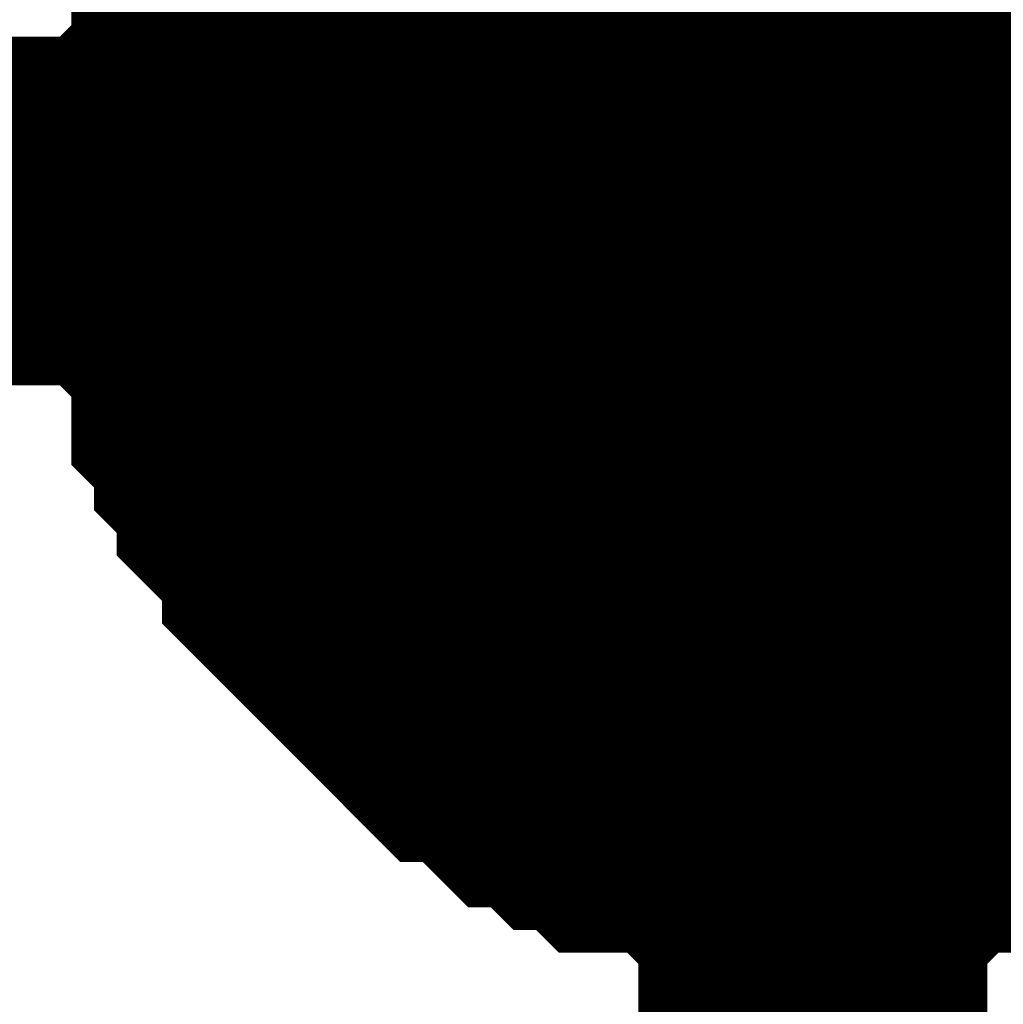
# Model space of a CAD drawing. Header units: inches. Extents: x 0 to 292, y 0 to 193.
# Tile 260 of 270: x 247.6 to 248.445, y 155.774 to 156.619. Entities that reach past the tile are written whole.
import ezdxf

# ---------------------------------------------------------------- set-up
doc = ezdxf.new("R2010")
doc.units = ezdxf.units.IN
doc.layers.add('Sheet', color=255, linetype='Continuous')

msp = doc.modelspace()

# ---------------------------------------------------------------- linework, layer by layer
at = {"layer": 'Sheet'}
for points in [[(248.2811, 158.98902, 0.29972, 0.29972, 0), (248.2811, 156.45518, 0.29972, 0.29972, 0)], [(247.77453, 156.45518, 0.29972, 0.29972, 0), (247.77453, 156.47467, 0.29972, 0.29972, 0), (247.77453, 156.51365, 0.29972, 0.29972, 0), (247.77453, 156.53314, 0.29972, 0.29972, 0), (247.79401, 156.55263, 0.29972, 0.29972, 0), (247.79401, 156.57212, 0.29972, 0.29972, 0), (247.79401, 156.61111, 0.29972, 0.29972, 0), (247.81349, 156.6306, 0.29972, 0.29972, 0), (247.81349, 156.65009, 0.29972, 0.29972, 0), (247.83298, 156.66958, 0.29972, 0.29972, 0), (247.83298, 156.68907, 0.29972, 0.29972, 0), (247.85246, 156.70856, 0.29972, 0.29972, 0), (247.87195, 156.72805, 0.29972, 0.29972, 0), (247.87195, 156.74754, 0.29972, 0.29972, 0), (247.89143, 156.76704, 0.29972, 0.29972, 0), (247.91091, 156.78653, 0.29972, 0.29972, 0)], [(247.77453, 156.45518, 0.29972, 0.29972, 0), (247.77453, 156.47467, 0.29972, 0.29972, 0), (247.77453, 156.51365, 0.29972, 0.29972, 0), (247.77453, 156.53314, 0.29972, 0.29972, 0), (247.79401, 156.55263, 0.29972, 0.29972, 0), (247.79401, 156.57212, 0.29972, 0.29972, 0), (247.79401, 156.61111, 0.29972, 0.29972, 0), (247.81349, 156.6306, 0.29972, 0.29972, 0), (247.81349, 156.65009, 0.29972, 0.29972, 0), (247.83298, 156.66958, 0.29972, 0.29972, 0), (247.83298, 156.68907, 0.29972, 0.29972, 0), (247.85246, 156.70856, 0.29972, 0.29972, 0), (247.87195, 156.72805, 0.29972, 0.29972, 0), (247.87195, 156.74754, 0.29972, 0.29972, 0), (247.89143, 156.76704, 0.29972, 0.29972, 0), (247.91091, 156.78653, 0.29972, 0.29972, 0)], [(247.77453, 156.45518, 0.29972, 0.29972, 0), (247.77453, 156.47467, 0.29972, 0.29972, 0), (247.77453, 156.51365, 0.29972, 0.29972, 0), (247.77453, 156.53314, 0.29972, 0.29972, 0), (247.79401, 156.55263, 0.29972, 0.29972, 0), (247.79401, 156.57212, 0.29972, 0.29972, 0), (247.79401, 156.61111, 0.29972, 0.29972, 0), (247.81349, 156.6306, 0.29972, 0.29972, 0), (247.81349, 156.65009, 0.29972, 0.29972, 0), (247.83298, 156.66958, 0.29972, 0.29972, 0), (247.83298, 156.68907, 0.29972, 0.29972, 0), (247.85246, 156.70856, 0.29972, 0.29972, 0), (247.87195, 156.72805, 0.29972, 0.29972, 0), (247.87195, 156.74754, 0.29972, 0.29972, 0), (247.89143, 156.76704, 0.29972, 0.29972, 0), (247.91091, 156.78653, 0.29972, 0.29972, 0)], [(247.77453, 156.45518, 0.29972, 0.29972, 0), (247.77453, 156.47467, 0.29972, 0.29972, 0), (247.77453, 156.51365, 0.29972, 0.29972, 0), (247.77453, 156.53314, 0.29972, 0.29972, 0), (247.79401, 156.55263, 0.29972, 0.29972, 0), (247.79401, 156.57212, 0.29972, 0.29972, 0), (247.79401, 156.61111, 0.29972, 0.29972, 0), (247.81349, 156.6306, 0.29972, 0.29972, 0), (247.81349, 156.65009, 0.29972, 0.29972, 0), (247.83298, 156.66958, 0.29972, 0.29972, 0), (247.83298, 156.68907, 0.29972, 0.29972, 0), (247.85246, 156.70856, 0.29972, 0.29972, 0), (247.87195, 156.72805, 0.29972, 0.29972, 0), (247.87195, 156.74754, 0.29972, 0.29972, 0), (247.89143, 156.76704, 0.29972, 0.29972, 0), (247.91091, 156.78653, 0.29972, 0.29972, 0)], [(247.77453, 156.45518, 0.29972, 0.29972, 0), (247.77453, 156.47467, 0.29972, 0.29972, 0), (247.77453, 156.51365, 0.29972, 0.29972, 0), (247.77453, 156.53314, 0.29972, 0.29972, 0), (247.79401, 156.55263, 0.29972, 0.29972, 0), (247.79401, 156.57212, 0.29972, 0.29972, 0), (247.79401, 156.61111, 0.29972, 0.29972, 0), (247.81349, 156.6306, 0.29972, 0.29972, 0), (247.81349, 156.65009, 0.29972, 0.29972, 0), (247.83298, 156.66958, 0.29972, 0.29972, 0), (247.83298, 156.68907, 0.29972, 0.29972, 0), (247.85246, 156.70856, 0.29972, 0.29972, 0), (247.87195, 156.72805, 0.29972, 0.29972, 0), (247.87195, 156.74754, 0.29972, 0.29972, 0), (247.89143, 156.76704, 0.29972, 0.29972, 0), (247.91091, 156.78653, 0.29972, 0.29972, 0)], [(247.77453, 156.45518, 0.29972, 0.29972, 0), (247.77453, 156.47467, 0.29972, 0.29972, 0), (247.77453, 156.51365, 0.29972, 0.29972, 0), (247.77453, 156.53314, 0.29972, 0.29972, 0), (247.79401, 156.55263, 0.29972, 0.29972, 0), (247.79401, 156.57212, 0.29972, 0.29972, 0), (247.79401, 156.61111, 0.29972, 0.29972, 0), (247.81349, 156.6306, 0.29972, 0.29972, 0), (247.81349, 156.65009, 0.29972, 0.29972, 0), (247.83298, 156.66958, 0.29972, 0.29972, 0), (247.83298, 156.68907, 0.29972, 0.29972, 0), (247.85246, 156.70856, 0.29972, 0.29972, 0), (247.87195, 156.72805, 0.29972, 0.29972, 0), (247.87195, 156.74754, 0.29972, 0.29972, 0), (247.89143, 156.76704, 0.29972, 0.29972, 0), (247.91091, 156.78653, 0.29972, 0.29972, 0)], [(247.77453, 156.45518, 0.29972, 0.29972, 0), (247.77453, 156.47467, 0.29972, 0.29972, 0), (247.77453, 156.51365, 0.29972, 0.29972, 0), (247.77453, 156.53314, 0.29972, 0.29972, 0), (247.79401, 156.55263, 0.29972, 0.29972, 0), (247.79401, 156.57212, 0.29972, 0.29972, 0), (247.79401, 156.61111, 0.29972, 0.29972, 0), (247.81349, 156.6306, 0.29972, 0.29972, 0), (247.81349, 156.65009, 0.29972, 0.29972, 0), (247.83298, 156.66958, 0.29972, 0.29972, 0), (247.83298, 156.68907, 0.29972, 0.29972, 0), (247.85246, 156.70856, 0.29972, 0.29972, 0), (247.87195, 156.72805, 0.29972, 0.29972, 0), (247.87195, 156.74754, 0.29972, 0.29972, 0), (247.89143, 156.76704, 0.29972, 0.29972, 0), (247.91091, 156.78653, 0.29972, 0.29972, 0)], [(247.77453, 156.45518, 0.09906, 0.09906, 0), (247.77453, 156.47467, 0.09906, 0.09906, 0), (247.77453, 156.51365, 0.09906, 0.09906, 0), (247.77453, 156.53314, 0.09906, 0.09906, 0), (247.79401, 156.55263, 0.09906, 0.09906, 0), (247.79401, 156.57212, 0.09906, 0.09906, 0), (247.79401, 156.61111, 0.09906, 0.09906, 0), (247.81349, 156.6306, 0.09906, 0.09906, 0), (247.81349, 156.65009, 0.09906, 0.09906, 0), (247.83298, 156.66958, 0.09906, 0.09906, 0)], [(247.77453, 156.45518, 0.09906, 0.09906, 0), (247.77453, 156.47467, 0.09906, 0.09906, 0), (247.77453, 156.51365, 0.09906, 0.09906, 0), (247.77453, 156.53314, 0.09906, 0.09906, 0), (247.79401, 156.55263, 0.09906, 0.09906, 0), (247.79401, 156.57212, 0.09906, 0.09906, 0), (247.79401, 156.61111, 0.09906, 0.09906, 0), (247.81349, 156.6306, 0.09906, 0.09906, 0), (247.81349, 156.65009, 0.09906, 0.09906, 0), (247.83298, 156.66958, 0.09906, 0.09906, 0)], [(247.77453, 156.45518, 0.09906, 0.09906, 0), (247.77453, 156.47467, 0.09906, 0.09906, 0), (247.77453, 156.51365, 0.09906, 0.09906, 0), (247.77453, 156.53314, 0.09906, 0.09906, 0), (247.79401, 156.55263, 0.09906, 0.09906, 0), (247.79401, 156.57212, 0.09906, 0.09906, 0), (247.79401, 156.61111, 0.09906, 0.09906, 0), (247.81349, 156.6306, 0.09906, 0.09906, 0), (247.81349, 156.65009, 0.09906, 0.09906, 0), (247.83298, 156.66958, 0.09906, 0.09906, 0)], [(247.77453, 156.45518, 0.09906, 0.09906, 0), (247.77453, 156.47467, 0.09906, 0.09906, 0), (247.77453, 156.51365, 0.09906, 0.09906, 0), (247.77453, 156.53314, 0.09906, 0.09906, 0), (247.79401, 156.55263, 0.09906, 0.09906, 0), (247.79401, 156.57212, 0.09906, 0.09906, 0), (247.79401, 156.61111, 0.09906, 0.09906, 0), (247.81349, 156.6306, 0.09906, 0.09906, 0), (247.81349, 156.65009, 0.09906, 0.09906, 0), (247.83298, 156.66958, 0.09906, 0.09906, 0)], [(247.77453, 156.45518, 0.09906, 0.09906, 0), (247.77453, 156.47467, 0.09906, 0.09906, 0), (247.77453, 156.51365, 0.09906, 0.09906, 0), (247.77453, 156.53314, 0.09906, 0.09906, 0), (247.79401, 156.55263, 0.09906, 0.09906, 0), (247.79401, 156.57212, 0.09906, 0.09906, 0), (247.79401, 156.61111, 0.09906, 0.09906, 0), (247.81349, 156.6306, 0.09906, 0.09906, 0), (247.81349, 156.65009, 0.09906, 0.09906, 0), (247.83298, 156.66958, 0.09906, 0.09906, 0)], [(247.77453, 156.45518, 0.09906, 0.09906, 0), (247.77453, 156.47467, 0.09906, 0.09906, 0), (247.77453, 156.51365, 0.09906, 0.09906, 0), (247.77453, 156.53314, 0.09906, 0.09906, 0), (247.79401, 156.55263, 0.09906, 0.09906, 0), (247.79401, 156.57212, 0.09906, 0.09906, 0), (247.79401, 156.61111, 0.09906, 0.09906, 0), (247.81349, 156.6306, 0.09906, 0.09906, 0), (247.81349, 156.65009, 0.09906, 0.09906, 0), (247.83298, 156.66958, 0.09906, 0.09906, 0)], [(247.77453, 156.45518, 0.09906, 0.09906, 0), (247.77453, 156.47467, 0.09906, 0.09906, 0), (247.77453, 156.51365, 0.09906, 0.09906, 0), (247.77453, 156.53314, 0.09906, 0.09906, 0), (247.79401, 156.55263, 0.09906, 0.09906, 0), (247.79401, 156.57212, 0.09906, 0.09906, 0), (247.79401, 156.61111, 0.09906, 0.09906, 0), (247.81349, 156.6306, 0.09906, 0.09906, 0), (247.81349, 156.65009, 0.09906, 0.09906, 0), (247.83298, 156.66958, 0.09906, 0.09906, 0)], [(238.2275, 156.45518, 0.29972, 0.29972, 0), (248.2811, 156.45518, 0.29972, 0.29972, 0), (248.2811, 146.14438, 0.29972, 0.29972, 0)], [(248.2811, 155.94841, 0.29972, 0.29972, 0), (248.26162, 155.94841, 0.29972, 0.29972, 0), (248.22265, 155.94841, 0.29972, 0.29972, 0), (248.20317, 155.94841, 0.29972, 0.29972, 0), (248.18368, 155.9679, 0.29972, 0.29972, 0), (248.1642, 155.9679, 0.29972, 0.29972, 0), (248.12523, 155.9679, 0.29972, 0.29972, 0), (248.10575, 155.98739, 0.29972, 0.29972, 0), (248.08627, 155.98739, 0.29972, 0.29972, 0), (248.06678, 156.00688, 0.29972, 0.29972, 0), (248.0473, 156.00688, 0.29972, 0.29972, 0), (248.02781, 156.02637, 0.29972, 0.29972, 0), (248.00833, 156.04586, 0.29972, 0.29972, 0), (247.98885, 156.04586, 0.29972, 0.29972, 0), (247.96936, 156.06536, 0.29972, 0.29972, 0), (247.94988, 156.08485, 0.29972, 0.29972, 0), (247.9304, 156.10434, 0.29972, 0.29972, 0), (247.91091, 156.12383, 0.29972, 0.29972, 0), (247.89143, 156.14332, 0.29972, 0.29972, 0), (247.87195, 156.16281, 0.29972, 0.29972, 0), (247.87195, 156.1823, 0.29972, 0.29972, 0), (247.85246, 156.20179, 0.29972, 0.29972, 0), (247.83298, 156.22128, 0.29972, 0.29972, 0), (247.83298, 156.24078, 0.29972, 0.29972, 0), (247.81349, 156.26027, 0.29972, 0.29972, 0), (247.81349, 156.27976, 0.29972, 0.29972, 0), (247.79401, 156.29925, 0.29972, 0.29972, 0), (247.79401, 156.33823, 0.29972, 0.29972, 0), (247.79401, 156.35772, 0.29972, 0.29972, 0), (247.77453, 156.37721, 0.29972, 0.29972, 0), (247.77453, 156.3967, 0.29972, 0.29972, 0), (247.77453, 156.43569, 0.29972, 0.29972, 0), (247.77453, 156.45518, 0.29972, 0.29972, 0)], [(247.77453, 156.45518, 0.29972, 0.29972, 0), (247.77453, 156.45518, 0.29972, 0.29972, 0)], [(248.2811, 155.94841, 0.29972, 0.29972, 0), (248.26162, 155.94841, 0.29972, 0.29972, 0), (248.22265, 155.94841, 0.29972, 0.29972, 0), (248.20317, 155.94841, 0.29972, 0.29972, 0), (248.18368, 155.9679, 0.29972, 0.29972, 0), (248.1642, 155.9679, 0.29972, 0.29972, 0), (248.12523, 155.9679, 0.29972, 0.29972, 0), (248.10575, 155.98739, 0.29972, 0.29972, 0), (248.08627, 155.98739, 0.29972, 0.29972, 0), (248.06678, 156.00688, 0.29972, 0.29972, 0), (248.0473, 156.00688, 0.29972, 0.29972, 0), (248.02781, 156.02637, 0.29972, 0.29972, 0), (248.00833, 156.04586, 0.29972, 0.29972, 0), (247.98885, 156.04586, 0.29972, 0.29972, 0), (247.96936, 156.06536, 0.29972, 0.29972, 0), (247.94988, 156.08485, 0.29972, 0.29972, 0), (247.9304, 156.10434, 0.29972, 0.29972, 0), (247.91091, 156.12383, 0.29972, 0.29972, 0), (247.89143, 156.14332, 0.29972, 0.29972, 0), (247.87195, 156.16281, 0.29972, 0.29972, 0), (247.87195, 156.1823, 0.29972, 0.29972, 0), (247.85246, 156.20179, 0.29972, 0.29972, 0), (247.83298, 156.22128, 0.29972, 0.29972, 0), (247.83298, 156.24078, 0.29972, 0.29972, 0), (247.81349, 156.26027, 0.29972, 0.29972, 0), (247.81349, 156.27976, 0.29972, 0.29972, 0), (247.79401, 156.29925, 0.29972, 0.29972, 0), (247.79401, 156.33823, 0.29972, 0.29972, 0), (247.79401, 156.35772, 0.29972, 0.29972, 0), (247.77453, 156.37721, 0.29972, 0.29972, 0), (247.77453, 156.3967, 0.29972, 0.29972, 0), (247.77453, 156.43569, 0.29972, 0.29972, 0), (247.77453, 156.45518, 0.29972, 0.29972, 0)], [(247.77453, 156.45518, 0.29972, 0.29972, 0), (247.77453, 156.45518, 0.29972, 0.29972, 0)], [(248.2811, 155.94841, 0.29972, 0.29972, 0), (248.26162, 155.94841, 0.29972, 0.29972, 0), (248.22265, 155.94841, 0.29972, 0.29972, 0), (248.20317, 155.94841, 0.29972, 0.29972, 0), (248.18368, 155.9679, 0.29972, 0.29972, 0), (248.1642, 155.9679, 0.29972, 0.29972, 0), (248.12523, 155.9679, 0.29972, 0.29972, 0), (248.10575, 155.98739, 0.29972, 0.29972, 0), (248.08627, 155.98739, 0.29972, 0.29972, 0), (248.06678, 156.00688, 0.29972, 0.29972, 0), (248.0473, 156.00688, 0.29972, 0.29972, 0), (248.02781, 156.02637, 0.29972, 0.29972, 0), (248.00833, 156.04586, 0.29972, 0.29972, 0), (247.98885, 156.04586, 0.29972, 0.29972, 0), (247.96936, 156.06536, 0.29972, 0.29972, 0), (247.94988, 156.08485, 0.29972, 0.29972, 0), (247.9304, 156.10434, 0.29972, 0.29972, 0), (247.91091, 156.12383, 0.29972, 0.29972, 0), (247.89143, 156.14332, 0.29972, 0.29972, 0), (247.87195, 156.16281, 0.29972, 0.29972, 0), (247.87195, 156.1823, 0.29972, 0.29972, 0), (247.85246, 156.20179, 0.29972, 0.29972, 0), (247.83298, 156.22128, 0.29972, 0.29972, 0), (247.83298, 156.24078, 0.29972, 0.29972, 0), (247.81349, 156.26027, 0.29972, 0.29972, 0), (247.81349, 156.27976, 0.29972, 0.29972, 0), (247.79401, 156.29925, 0.29972, 0.29972, 0), (247.79401, 156.33823, 0.29972, 0.29972, 0), (247.79401, 156.35772, 0.29972, 0.29972, 0), (247.77453, 156.37721, 0.29972, 0.29972, 0), (247.77453, 156.3967, 0.29972, 0.29972, 0), (247.77453, 156.43569, 0.29972, 0.29972, 0), (247.77453, 156.45518, 0.29972, 0.29972, 0)], [(247.77453, 156.45518, 0.29972, 0.29972, 0), (247.77453, 156.45518, 0.29972, 0.29972, 0)], [(248.2811, 155.94841, 0.29972, 0.29972, 0), (248.26162, 155.94841, 0.29972, 0.29972, 0), (248.22265, 155.94841, 0.29972, 0.29972, 0), (248.20317, 155.94841, 0.29972, 0.29972, 0), (248.18368, 155.9679, 0.29972, 0.29972, 0), (248.1642, 155.9679, 0.29972, 0.29972, 0), (248.12523, 155.9679, 0.29972, 0.29972, 0), (248.10575, 155.98739, 0.29972, 0.29972, 0), (248.08627, 155.98739, 0.29972, 0.29972, 0), (248.06678, 156.00688, 0.29972, 0.29972, 0), (248.0473, 156.00688, 0.29972, 0.29972, 0), (248.02781, 156.02637, 0.29972, 0.29972, 0), (248.00833, 156.04586, 0.29972, 0.29972, 0), (247.98885, 156.04586, 0.29972, 0.29972, 0), (247.96936, 156.06536, 0.29972, 0.29972, 0), (247.94988, 156.08485, 0.29972, 0.29972, 0), (247.9304, 156.10434, 0.29972, 0.29972, 0), (247.91091, 156.12383, 0.29972, 0.29972, 0), (247.89143, 156.14332, 0.29972, 0.29972, 0), (247.87195, 156.16281, 0.29972, 0.29972, 0), (247.87195, 156.1823, 0.29972, 0.29972, 0), (247.85246, 156.20179, 0.29972, 0.29972, 0), (247.83298, 156.22128, 0.29972, 0.29972, 0), (247.83298, 156.24078, 0.29972, 0.29972, 0), (247.81349, 156.26027, 0.29972, 0.29972, 0), (247.81349, 156.27976, 0.29972, 0.29972, 0), (247.79401, 156.29925, 0.29972, 0.29972, 0), (247.79401, 156.33823, 0.29972, 0.29972, 0), (247.79401, 156.35772, 0.29972, 0.29972, 0), (247.77453, 156.37721, 0.29972, 0.29972, 0), (247.77453, 156.3967, 0.29972, 0.29972, 0), (247.77453, 156.43569, 0.29972, 0.29972, 0), (247.77453, 156.45518, 0.29972, 0.29972, 0)], [(247.77453, 156.45518, 0.29972, 0.29972, 0), (247.77453, 156.45518, 0.29972, 0.29972, 0)], [(248.2811, 155.94841, 0.29972, 0.29972, 0), (248.26162, 155.94841, 0.29972, 0.29972, 0), (248.22265, 155.94841, 0.29972, 0.29972, 0), (248.20317, 155.94841, 0.29972, 0.29972, 0), (248.18368, 155.9679, 0.29972, 0.29972, 0), (248.1642, 155.9679, 0.29972, 0.29972, 0), (248.12523, 155.9679, 0.29972, 0.29972, 0), (248.10575, 155.98739, 0.29972, 0.29972, 0), (248.08627, 155.98739, 0.29972, 0.29972, 0), (248.06678, 156.00688, 0.29972, 0.29972, 0), (248.0473, 156.00688, 0.29972, 0.29972, 0), (248.02781, 156.02637, 0.29972, 0.29972, 0), (248.00833, 156.04586, 0.29972, 0.29972, 0), (247.98885, 156.04586, 0.29972, 0.29972, 0), (247.96936, 156.06536, 0.29972, 0.29972, 0), (247.94988, 156.08485, 0.29972, 0.29972, 0), (247.9304, 156.10434, 0.29972, 0.29972, 0), (247.91091, 156.12383, 0.29972, 0.29972, 0), (247.89143, 156.14332, 0.29972, 0.29972, 0), (247.87195, 156.16281, 0.29972, 0.29972, 0), (247.87195, 156.1823, 0.29972, 0.29972, 0), (247.85246, 156.20179, 0.29972, 0.29972, 0), (247.83298, 156.22128, 0.29972, 0.29972, 0), (247.83298, 156.24078, 0.29972, 0.29972, 0), (247.81349, 156.26027, 0.29972, 0.29972, 0), (247.81349, 156.27976, 0.29972, 0.29972, 0), (247.79401, 156.29925, 0.29972, 0.29972, 0), (247.79401, 156.33823, 0.29972, 0.29972, 0), (247.79401, 156.35772, 0.29972, 0.29972, 0), (247.77453, 156.37721, 0.29972, 0.29972, 0), (247.77453, 156.3967, 0.29972, 0.29972, 0), (247.77453, 156.43569, 0.29972, 0.29972, 0), (247.77453, 156.45518, 0.29972, 0.29972, 0)], [(247.77453, 156.45518, 0.29972, 0.29972, 0), (247.77453, 156.45518, 0.29972, 0.29972, 0)], [(248.2811, 155.94841, 0.29972, 0.29972, 0), (248.26162, 155.94841, 0.29972, 0.29972, 0), (248.22265, 155.94841, 0.29972, 0.29972, 0), (248.20317, 155.94841, 0.29972, 0.29972, 0), (248.18368, 155.9679, 0.29972, 0.29972, 0), (248.1642, 155.9679, 0.29972, 0.29972, 0), (248.12523, 155.9679, 0.29972, 0.29972, 0), (248.10575, 155.98739, 0.29972, 0.29972, 0), (248.08627, 155.98739, 0.29972, 0.29972, 0), (248.06678, 156.00688, 0.29972, 0.29972, 0), (248.0473, 156.00688, 0.29972, 0.29972, 0), (248.02781, 156.02637, 0.29972, 0.29972, 0), (248.00833, 156.04586, 0.29972, 0.29972, 0), (247.98885, 156.04586, 0.29972, 0.29972, 0), (247.96936, 156.06536, 0.29972, 0.29972, 0), (247.94988, 156.08485, 0.29972, 0.29972, 0), (247.9304, 156.10434, 0.29972, 0.29972, 0), (247.91091, 156.12383, 0.29972, 0.29972, 0), (247.89143, 156.14332, 0.29972, 0.29972, 0), (247.87195, 156.16281, 0.29972, 0.29972, 0), (247.87195, 156.1823, 0.29972, 0.29972, 0), (247.85246, 156.20179, 0.29972, 0.29972, 0), (247.83298, 156.22128, 0.29972, 0.29972, 0), (247.83298, 156.24078, 0.29972, 0.29972, 0), (247.81349, 156.26027, 0.29972, 0.29972, 0), (247.81349, 156.27976, 0.29972, 0.29972, 0), (247.79401, 156.29925, 0.29972, 0.29972, 0), (247.79401, 156.33823, 0.29972, 0.29972, 0), (247.79401, 156.35772, 0.29972, 0.29972, 0), (247.77453, 156.37721, 0.29972, 0.29972, 0), (247.77453, 156.3967, 0.29972, 0.29972, 0), (247.77453, 156.43569, 0.29972, 0.29972, 0), (247.77453, 156.45518, 0.29972, 0.29972, 0)], [(247.77453, 156.45518, 0.29972, 0.29972, 0), (247.77453, 156.45518, 0.29972, 0.29972, 0)], [(248.2811, 155.94841, 0.29972, 0.29972, 0), (248.26162, 155.94841, 0.29972, 0.29972, 0), (248.22265, 155.94841, 0.29972, 0.29972, 0), (248.20317, 155.94841, 0.29972, 0.29972, 0), (248.18368, 155.9679, 0.29972, 0.29972, 0), (248.1642, 155.9679, 0.29972, 0.29972, 0), (248.12523, 155.9679, 0.29972, 0.29972, 0), (248.10575, 155.98739, 0.29972, 0.29972, 0), (248.08627, 155.98739, 0.29972, 0.29972, 0), (248.06678, 156.00688, 0.29972, 0.29972, 0), (248.0473, 156.00688, 0.29972, 0.29972, 0), (248.02781, 156.02637, 0.29972, 0.29972, 0), (248.00833, 156.04586, 0.29972, 0.29972, 0), (247.98885, 156.04586, 0.29972, 0.29972, 0), (247.96936, 156.06536, 0.29972, 0.29972, 0), (247.94988, 156.08485, 0.29972, 0.29972, 0), (247.9304, 156.10434, 0.29972, 0.29972, 0), (247.91091, 156.12383, 0.29972, 0.29972, 0), (247.89143, 156.14332, 0.29972, 0.29972, 0), (247.87195, 156.16281, 0.29972, 0.29972, 0), (247.87195, 156.1823, 0.29972, 0.29972, 0), (247.85246, 156.20179, 0.29972, 0.29972, 0), (247.83298, 156.22128, 0.29972, 0.29972, 0), (247.83298, 156.24078, 0.29972, 0.29972, 0), (247.81349, 156.26027, 0.29972, 0.29972, 0), (247.81349, 156.27976, 0.29972, 0.29972, 0), (247.79401, 156.29925, 0.29972, 0.29972, 0), (247.79401, 156.33823, 0.29972, 0.29972, 0), (247.79401, 156.35772, 0.29972, 0.29972, 0), (247.77453, 156.37721, 0.29972, 0.29972, 0), (247.77453, 156.3967, 0.29972, 0.29972, 0), (247.77453, 156.43569, 0.29972, 0.29972, 0), (247.77453, 156.45518, 0.29972, 0.29972, 0)], [(247.77453, 156.45518, 0.29972, 0.29972, 0), (247.77453, 156.45518, 0.29972, 0.29972, 0)], [(248.2811, 156.45518, 0.29972, 0.29972, 0), (264.88124, 156.45518, 0.29972, 0.29972, 0), (264.88124, 146.14438, 0.29972, 0.29972, 0)], [(248.2811, 155.94841, 0.09906, 0.09906, 0), (248.26162, 155.94841, 0.09906, 0.09906, 0), (248.22265, 155.94841, 0.09906, 0.09906, 0), (248.20317, 155.94841, 0.09906, 0.09906, 0), (248.18368, 155.9679, 0.09906, 0.09906, 0), (248.1642, 155.9679, 0.09906, 0.09906, 0), (248.12523, 155.9679, 0.09906, 0.09906, 0), (248.10575, 155.98739, 0.09906, 0.09906, 0), (248.08627, 155.98739, 0.09906, 0.09906, 0), (248.06678, 156.00688, 0.09906, 0.09906, 0), (248.0473, 156.00688, 0.09906, 0.09906, 0), (248.02781, 156.02637, 0.09906, 0.09906, 0), (248.00833, 156.04586, 0.09906, 0.09906, 0), (247.98885, 156.04586, 0.09906, 0.09906, 0), (247.96936, 156.06536, 0.09906, 0.09906, 0), (247.94988, 156.08485, 0.09906, 0.09906, 0), (247.9304, 156.10434, 0.09906, 0.09906, 0), (247.91091, 156.12383, 0.09906, 0.09906, 0), (247.89143, 156.14332, 0.09906, 0.09906, 0), (247.87195, 156.16281, 0.09906, 0.09906, 0), (247.87195, 156.1823, 0.09906, 0.09906, 0), (247.85246, 156.20179, 0.09906, 0.09906, 0), (247.83298, 156.22128, 0.09906, 0.09906, 0), (247.83298, 156.24078, 0.09906, 0.09906, 0), (247.81349, 156.26027, 0.09906, 0.09906, 0), (247.81349, 156.27976, 0.09906, 0.09906, 0), (247.79401, 156.29925, 0.09906, 0.09906, 0), (247.79401, 156.33823, 0.09906, 0.09906, 0), (247.79401, 156.35772, 0.09906, 0.09906, 0), (247.77453, 156.37721, 0.09906, 0.09906, 0), (247.77453, 156.3967, 0.09906, 0.09906, 0), (247.77453, 156.43569, 0.09906, 0.09906, 0), (247.77453, 156.45518, 0.09906, 0.09906, 0)], [(247.77453, 156.45518, 0.09906, 0.09906, 0), (247.77453, 156.45518, 0.09906, 0.09906, 0)], [(248.2811, 155.94841, 0.09906, 0.09906, 0), (248.26162, 155.94841, 0.09906, 0.09906, 0), (248.22265, 155.94841, 0.09906, 0.09906, 0), (248.20317, 155.94841, 0.09906, 0.09906, 0), (248.18368, 155.9679, 0.09906, 0.09906, 0), (248.1642, 155.9679, 0.09906, 0.09906, 0), (248.12523, 155.9679, 0.09906, 0.09906, 0), (248.10575, 155.98739, 0.09906, 0.09906, 0), (248.08627, 155.98739, 0.09906, 0.09906, 0), (248.06678, 156.00688, 0.09906, 0.09906, 0), (248.0473, 156.00688, 0.09906, 0.09906, 0), (248.02781, 156.02637, 0.09906, 0.09906, 0), (248.00833, 156.04586, 0.09906, 0.09906, 0), (247.98885, 156.04586, 0.09906, 0.09906, 0), (247.96936, 156.06536, 0.09906, 0.09906, 0), (247.94988, 156.08485, 0.09906, 0.09906, 0), (247.9304, 156.10434, 0.09906, 0.09906, 0), (247.91091, 156.12383, 0.09906, 0.09906, 0), (247.89143, 156.14332, 0.09906, 0.09906, 0), (247.87195, 156.16281, 0.09906, 0.09906, 0), (247.87195, 156.1823, 0.09906, 0.09906, 0), (247.85246, 156.20179, 0.09906, 0.09906, 0), (247.83298, 156.22128, 0.09906, 0.09906, 0), (247.83298, 156.24078, 0.09906, 0.09906, 0), (247.81349, 156.26027, 0.09906, 0.09906, 0), (247.81349, 156.27976, 0.09906, 0.09906, 0), (247.79401, 156.29925, 0.09906, 0.09906, 0), (247.79401, 156.33823, 0.09906, 0.09906, 0), (247.79401, 156.35772, 0.09906, 0.09906, 0), (247.77453, 156.37721, 0.09906, 0.09906, 0), (247.77453, 156.3967, 0.09906, 0.09906, 0), (247.77453, 156.43569, 0.09906, 0.09906, 0), (247.77453, 156.45518, 0.09906, 0.09906, 0)], [(247.77453, 156.45518, 0.09906, 0.09906, 0), (247.77453, 156.45518, 0.09906, 0.09906, 0)], [(248.2811, 155.94841, 0.09906, 0.09906, 0), (248.26162, 155.94841, 0.09906, 0.09906, 0), (248.22265, 155.94841, 0.09906, 0.09906, 0), (248.20317, 155.94841, 0.09906, 0.09906, 0), (248.18368, 155.9679, 0.09906, 0.09906, 0), (248.1642, 155.9679, 0.09906, 0.09906, 0), (248.12523, 155.9679, 0.09906, 0.09906, 0), (248.10575, 155.98739, 0.09906, 0.09906, 0), (248.08627, 155.98739, 0.09906, 0.09906, 0), (248.06678, 156.00688, 0.09906, 0.09906, 0), (248.0473, 156.00688, 0.09906, 0.09906, 0), (248.02781, 156.02637, 0.09906, 0.09906, 0), (248.00833, 156.04586, 0.09906, 0.09906, 0), (247.98885, 156.04586, 0.09906, 0.09906, 0), (247.96936, 156.06536, 0.09906, 0.09906, 0), (247.94988, 156.08485, 0.09906, 0.09906, 0), (247.9304, 156.10434, 0.09906, 0.09906, 0), (247.91091, 156.12383, 0.09906, 0.09906, 0), (247.89143, 156.14332, 0.09906, 0.09906, 0), (247.87195, 156.16281, 0.09906, 0.09906, 0), (247.87195, 156.1823, 0.09906, 0.09906, 0), (247.85246, 156.20179, 0.09906, 0.09906, 0), (247.83298, 156.22128, 0.09906, 0.09906, 0), (247.83298, 156.24078, 0.09906, 0.09906, 0), (247.81349, 156.26027, 0.09906, 0.09906, 0), (247.81349, 156.27976, 0.09906, 0.09906, 0), (247.79401, 156.29925, 0.09906, 0.09906, 0), (247.79401, 156.33823, 0.09906, 0.09906, 0), (247.79401, 156.35772, 0.09906, 0.09906, 0), (247.77453, 156.37721, 0.09906, 0.09906, 0), (247.77453, 156.3967, 0.09906, 0.09906, 0), (247.77453, 156.43569, 0.09906, 0.09906, 0), (247.77453, 156.45518, 0.09906, 0.09906, 0)], [(247.77453, 156.45518, 0.09906, 0.09906, 0), (247.77453, 156.45518, 0.09906, 0.09906, 0)], [(248.2811, 155.94841, 0.09906, 0.09906, 0), (248.26162, 155.94841, 0.09906, 0.09906, 0), (248.22265, 155.94841, 0.09906, 0.09906, 0), (248.20317, 155.94841, 0.09906, 0.09906, 0), (248.18368, 155.9679, 0.09906, 0.09906, 0), (248.1642, 155.9679, 0.09906, 0.09906, 0), (248.12523, 155.9679, 0.09906, 0.09906, 0), (248.10575, 155.98739, 0.09906, 0.09906, 0), (248.08627, 155.98739, 0.09906, 0.09906, 0), (248.06678, 156.00688, 0.09906, 0.09906, 0), (248.0473, 156.00688, 0.09906, 0.09906, 0), (248.02781, 156.02637, 0.09906, 0.09906, 0), (248.00833, 156.04586, 0.09906, 0.09906, 0), (247.98885, 156.04586, 0.09906, 0.09906, 0), (247.96936, 156.06536, 0.09906, 0.09906, 0), (247.94988, 156.08485, 0.09906, 0.09906, 0), (247.9304, 156.10434, 0.09906, 0.09906, 0), (247.91091, 156.12383, 0.09906, 0.09906, 0), (247.89143, 156.14332, 0.09906, 0.09906, 0), (247.87195, 156.16281, 0.09906, 0.09906, 0), (247.87195, 156.1823, 0.09906, 0.09906, 0), (247.85246, 156.20179, 0.09906, 0.09906, 0), (247.83298, 156.22128, 0.09906, 0.09906, 0), (247.83298, 156.24078, 0.09906, 0.09906, 0), (247.81349, 156.26027, 0.09906, 0.09906, 0), (247.81349, 156.27976, 0.09906, 0.09906, 0), (247.79401, 156.29925, 0.09906, 0.09906, 0), (247.79401, 156.33823, 0.09906, 0.09906, 0), (247.79401, 156.35772, 0.09906, 0.09906, 0), (247.77453, 156.37721, 0.09906, 0.09906, 0), (247.77453, 156.3967, 0.09906, 0.09906, 0), (247.77453, 156.43569, 0.09906, 0.09906, 0), (247.77453, 156.45518, 0.09906, 0.09906, 0)], [(247.77453, 156.45518, 0.09906, 0.09906, 0), (247.77453, 156.45518, 0.09906, 0.09906, 0)], [(248.2811, 155.94841, 0.09906, 0.09906, 0), (248.26162, 155.94841, 0.09906, 0.09906, 0), (248.22265, 155.94841, 0.09906, 0.09906, 0), (248.20317, 155.94841, 0.09906, 0.09906, 0), (248.18368, 155.9679, 0.09906, 0.09906, 0), (248.1642, 155.9679, 0.09906, 0.09906, 0), (248.12523, 155.9679, 0.09906, 0.09906, 0), (248.10575, 155.98739, 0.09906, 0.09906, 0), (248.08627, 155.98739, 0.09906, 0.09906, 0), (248.06678, 156.00688, 0.09906, 0.09906, 0), (248.0473, 156.00688, 0.09906, 0.09906, 0), (248.02781, 156.02637, 0.09906, 0.09906, 0), (248.00833, 156.04586, 0.09906, 0.09906, 0), (247.98885, 156.04586, 0.09906, 0.09906, 0), (247.96936, 156.06536, 0.09906, 0.09906, 0), (247.94988, 156.08485, 0.09906, 0.09906, 0), (247.9304, 156.10434, 0.09906, 0.09906, 0), (247.91091, 156.12383, 0.09906, 0.09906, 0), (247.89143, 156.14332, 0.09906, 0.09906, 0), (247.87195, 156.16281, 0.09906, 0.09906, 0), (247.87195, 156.1823, 0.09906, 0.09906, 0), (247.85246, 156.20179, 0.09906, 0.09906, 0), (247.83298, 156.22128, 0.09906, 0.09906, 0), (247.83298, 156.24078, 0.09906, 0.09906, 0), (247.81349, 156.26027, 0.09906, 0.09906, 0), (247.81349, 156.27976, 0.09906, 0.09906, 0), (247.79401, 156.29925, 0.09906, 0.09906, 0), (247.79401, 156.33823, 0.09906, 0.09906, 0), (247.79401, 156.35772, 0.09906, 0.09906, 0), (247.77453, 156.37721, 0.09906, 0.09906, 0), (247.77453, 156.3967, 0.09906, 0.09906, 0), (247.77453, 156.43569, 0.09906, 0.09906, 0), (247.77453, 156.45518, 0.09906, 0.09906, 0)], [(247.77453, 156.45518, 0.09906, 0.09906, 0), (247.77453, 156.45518, 0.09906, 0.09906, 0)], [(248.2811, 155.94841, 0.09906, 0.09906, 0), (248.26162, 155.94841, 0.09906, 0.09906, 0), (248.22265, 155.94841, 0.09906, 0.09906, 0), (248.20317, 155.94841, 0.09906, 0.09906, 0), (248.18368, 155.9679, 0.09906, 0.09906, 0), (248.1642, 155.9679, 0.09906, 0.09906, 0), (248.12523, 155.9679, 0.09906, 0.09906, 0), (248.10575, 155.98739, 0.09906, 0.09906, 0), (248.08627, 155.98739, 0.09906, 0.09906, 0), (248.06678, 156.00688, 0.09906, 0.09906, 0), (248.0473, 156.00688, 0.09906, 0.09906, 0), (248.02781, 156.02637, 0.09906, 0.09906, 0), (248.00833, 156.04586, 0.09906, 0.09906, 0), (247.98885, 156.04586, 0.09906, 0.09906, 0), (247.96936, 156.06536, 0.09906, 0.09906, 0), (247.94988, 156.08485, 0.09906, 0.09906, 0), (247.9304, 156.10434, 0.09906, 0.09906, 0), (247.91091, 156.12383, 0.09906, 0.09906, 0), (247.89143, 156.14332, 0.09906, 0.09906, 0), (247.87195, 156.16281, 0.09906, 0.09906, 0), (247.87195, 156.1823, 0.09906, 0.09906, 0), (247.85246, 156.20179, 0.09906, 0.09906, 0), (247.83298, 156.22128, 0.09906, 0.09906, 0), (247.83298, 156.24078, 0.09906, 0.09906, 0), (247.81349, 156.26027, 0.09906, 0.09906, 0), (247.81349, 156.27976, 0.09906, 0.09906, 0), (247.79401, 156.29925, 0.09906, 0.09906, 0), (247.79401, 156.33823, 0.09906, 0.09906, 0), (247.79401, 156.35772, 0.09906, 0.09906, 0), (247.77453, 156.37721, 0.09906, 0.09906, 0), (247.77453, 156.3967, 0.09906, 0.09906, 0), (247.77453, 156.43569, 0.09906, 0.09906, 0), (247.77453, 156.45518, 0.09906, 0.09906, 0)], [(247.77453, 156.45518, 0.09906, 0.09906, 0), (247.77453, 156.45518, 0.09906, 0.09906, 0)], [(248.2811, 155.94841, 0.09906, 0.09906, 0), (248.26162, 155.94841, 0.09906, 0.09906, 0), (248.22265, 155.94841, 0.09906, 0.09906, 0), (248.20317, 155.94841, 0.09906, 0.09906, 0), (248.18368, 155.9679, 0.09906, 0.09906, 0), (248.1642, 155.9679, 0.09906, 0.09906, 0), (248.12523, 155.9679, 0.09906, 0.09906, 0), (248.10575, 155.98739, 0.09906, 0.09906, 0), (248.08627, 155.98739, 0.09906, 0.09906, 0), (248.06678, 156.00688, 0.09906, 0.09906, 0), (248.0473, 156.00688, 0.09906, 0.09906, 0), (248.02781, 156.02637, 0.09906, 0.09906, 0), (248.00833, 156.04586, 0.09906, 0.09906, 0), (247.98885, 156.04586, 0.09906, 0.09906, 0), (247.96936, 156.06536, 0.09906, 0.09906, 0), (247.94988, 156.08485, 0.09906, 0.09906, 0), (247.9304, 156.10434, 0.09906, 0.09906, 0), (247.91091, 156.12383, 0.09906, 0.09906, 0), (247.89143, 156.14332, 0.09906, 0.09906, 0), (247.87195, 156.16281, 0.09906, 0.09906, 0), (247.87195, 156.1823, 0.09906, 0.09906, 0), (247.85246, 156.20179, 0.09906, 0.09906, 0), (247.83298, 156.22128, 0.09906, 0.09906, 0), (247.83298, 156.24078, 0.09906, 0.09906, 0), (247.81349, 156.26027, 0.09906, 0.09906, 0), (247.81349, 156.27976, 0.09906, 0.09906, 0), (247.79401, 156.29925, 0.09906, 0.09906, 0), (247.79401, 156.33823, 0.09906, 0.09906, 0), (247.79401, 156.35772, 0.09906, 0.09906, 0), (247.77453, 156.37721, 0.09906, 0.09906, 0), (247.77453, 156.3967, 0.09906, 0.09906, 0), (247.77453, 156.43569, 0.09906, 0.09906, 0), (247.77453, 156.45518, 0.09906, 0.09906, 0)], [(247.77453, 156.45518, 0.09906, 0.09906, 0), (247.77453, 156.45518, 0.09906, 0.09906, 0)], [(248.61233, 156.06536, 0.29972, 0.29972, 0), (248.59284, 156.04586, 0.29972, 0.29972, 0), (248.57336, 156.04586, 0.29972, 0.29972, 0), (248.55388, 156.02637, 0.29972, 0.29972, 0), (248.53439, 156.00688, 0.29972, 0.29972, 0), (248.51491, 156.00688, 0.29972, 0.29972, 0), (248.47594, 155.98739, 0.29972, 0.29972, 0), (248.45646, 155.98739, 0.29972, 0.29972, 0), (248.43697, 155.9679, 0.29972, 0.29972, 0), (248.41749, 155.9679, 0.29972, 0.29972, 0), (248.37852, 155.9679, 0.29972, 0.29972, 0), (248.35904, 155.94841, 0.29972, 0.29972, 0), (248.33955, 155.94841, 0.29972, 0.29972, 0), (248.30059, 155.94841, 0.29972, 0.29972, 0), (248.2811, 155.94841, 0.29972, 0.29972, 0)], [(248.61233, 156.06536, 0.29972, 0.29972, 0), (248.59284, 156.04586, 0.29972, 0.29972, 0), (248.57336, 156.04586, 0.29972, 0.29972, 0), (248.55388, 156.02637, 0.29972, 0.29972, 0), (248.53439, 156.00688, 0.29972, 0.29972, 0), (248.51491, 156.00688, 0.29972, 0.29972, 0), (248.47594, 155.98739, 0.29972, 0.29972, 0), (248.45646, 155.98739, 0.29972, 0.29972, 0), (248.43697, 155.9679, 0.29972, 0.29972, 0), (248.41749, 155.9679, 0.29972, 0.29972, 0), (248.37852, 155.9679, 0.29972, 0.29972, 0), (248.35904, 155.94841, 0.29972, 0.29972, 0), (248.33955, 155.94841, 0.29972, 0.29972, 0), (248.30059, 155.94841, 0.29972, 0.29972, 0), (248.2811, 155.94841, 0.29972, 0.29972, 0)], [(248.61233, 156.06536, 0.29972, 0.29972, 0), (248.59284, 156.04586, 0.29972, 0.29972, 0), (248.57336, 156.04586, 0.29972, 0.29972, 0), (248.55388, 156.02637, 0.29972, 0.29972, 0), (248.53439, 156.00688, 0.29972, 0.29972, 0), (248.51491, 156.00688, 0.29972, 0.29972, 0), (248.47594, 155.98739, 0.29972, 0.29972, 0), (248.45646, 155.98739, 0.29972, 0.29972, 0), (248.43697, 155.9679, 0.29972, 0.29972, 0), (248.41749, 155.9679, 0.29972, 0.29972, 0), (248.37852, 155.9679, 0.29972, 0.29972, 0), (248.35904, 155.94841, 0.29972, 0.29972, 0), (248.33955, 155.94841, 0.29972, 0.29972, 0), (248.30059, 155.94841, 0.29972, 0.29972, 0), (248.2811, 155.94841, 0.29972, 0.29972, 0)], [(248.61233, 156.06536, 0.29972, 0.29972, 0), (248.59284, 156.04586, 0.29972, 0.29972, 0), (248.57336, 156.04586, 0.29972, 0.29972, 0), (248.55388, 156.02637, 0.29972, 0.29972, 0), (248.53439, 156.00688, 0.29972, 0.29972, 0), (248.51491, 156.00688, 0.29972, 0.29972, 0), (248.47594, 155.98739, 0.29972, 0.29972, 0), (248.45646, 155.98739, 0.29972, 0.29972, 0), (248.43697, 155.9679, 0.29972, 0.29972, 0), (248.41749, 155.9679, 0.29972, 0.29972, 0), (248.37852, 155.9679, 0.29972, 0.29972, 0), (248.35904, 155.94841, 0.29972, 0.29972, 0), (248.33955, 155.94841, 0.29972, 0.29972, 0), (248.30059, 155.94841, 0.29972, 0.29972, 0), (248.2811, 155.94841, 0.29972, 0.29972, 0)], [(248.61233, 156.06536, 0.29972, 0.29972, 0), (248.59284, 156.04586, 0.29972, 0.29972, 0), (248.57336, 156.04586, 0.29972, 0.29972, 0), (248.55388, 156.02637, 0.29972, 0.29972, 0), (248.53439, 156.00688, 0.29972, 0.29972, 0), (248.51491, 156.00688, 0.29972, 0.29972, 0), (248.47594, 155.98739, 0.29972, 0.29972, 0), (248.45646, 155.98739, 0.29972, 0.29972, 0), (248.43697, 155.9679, 0.29972, 0.29972, 0), (248.41749, 155.9679, 0.29972, 0.29972, 0), (248.37852, 155.9679, 0.29972, 0.29972, 0), (248.35904, 155.94841, 0.29972, 0.29972, 0), (248.33955, 155.94841, 0.29972, 0.29972, 0), (248.30059, 155.94841, 0.29972, 0.29972, 0), (248.2811, 155.94841, 0.29972, 0.29972, 0)], [(248.61233, 156.06536, 0.29972, 0.29972, 0), (248.59284, 156.04586, 0.29972, 0.29972, 0), (248.57336, 156.04586, 0.29972, 0.29972, 0), (248.55388, 156.02637, 0.29972, 0.29972, 0), (248.53439, 156.00688, 0.29972, 0.29972, 0), (248.51491, 156.00688, 0.29972, 0.29972, 0), (248.47594, 155.98739, 0.29972, 0.29972, 0), (248.45646, 155.98739, 0.29972, 0.29972, 0), (248.43697, 155.9679, 0.29972, 0.29972, 0), (248.41749, 155.9679, 0.29972, 0.29972, 0), (248.37852, 155.9679, 0.29972, 0.29972, 0), (248.35904, 155.94841, 0.29972, 0.29972, 0), (248.33955, 155.94841, 0.29972, 0.29972, 0), (248.30059, 155.94841, 0.29972, 0.29972, 0), (248.2811, 155.94841, 0.29972, 0.29972, 0)], [(248.61233, 156.06536, 0.29972, 0.29972, 0), (248.59284, 156.04586, 0.29972, 0.29972, 0), (248.57336, 156.04586, 0.29972, 0.29972, 0), (248.55388, 156.02637, 0.29972, 0.29972, 0), (248.53439, 156.00688, 0.29972, 0.29972, 0), (248.51491, 156.00688, 0.29972, 0.29972, 0), (248.47594, 155.98739, 0.29972, 0.29972, 0), (248.45646, 155.98739, 0.29972, 0.29972, 0), (248.43697, 155.9679, 0.29972, 0.29972, 0), (248.41749, 155.9679, 0.29972, 0.29972, 0), (248.37852, 155.9679, 0.29972, 0.29972, 0), (248.35904, 155.94841, 0.29972, 0.29972, 0), (248.33955, 155.94841, 0.29972, 0.29972, 0), (248.30059, 155.94841, 0.29972, 0.29972, 0), (248.2811, 155.94841, 0.29972, 0.29972, 0)], [(248.51491, 156.00688, 0.09906, 0.09906, 0), (248.47594, 155.98739, 0.09906, 0.09906, 0), (248.45646, 155.98739, 0.09906, 0.09906, 0), (248.43697, 155.9679, 0.09906, 0.09906, 0), (248.41749, 155.9679, 0.09906, 0.09906, 0), (248.37852, 155.9679, 0.09906, 0.09906, 0), (248.35904, 155.94841, 0.09906, 0.09906, 0), (248.33955, 155.94841, 0.09906, 0.09906, 0), (248.30059, 155.94841, 0.09906, 0.09906, 0), (248.2811, 155.94841, 0.09906, 0.09906, 0)], [(248.51491, 156.00688, 0.09906, 0.09906, 0), (248.47594, 155.98739, 0.09906, 0.09906, 0), (248.45646, 155.98739, 0.09906, 0.09906, 0), (248.43697, 155.9679, 0.09906, 0.09906, 0), (248.41749, 155.9679, 0.09906, 0.09906, 0), (248.37852, 155.9679, 0.09906, 0.09906, 0), (248.35904, 155.94841, 0.09906, 0.09906, 0), (248.33955, 155.94841, 0.09906, 0.09906, 0), (248.30059, 155.94841, 0.09906, 0.09906, 0), (248.2811, 155.94841, 0.09906, 0.09906, 0)], [(248.51491, 156.00688, 0.09906, 0.09906, 0), (248.47594, 155.98739, 0.09906, 0.09906, 0), (248.45646, 155.98739, 0.09906, 0.09906, 0), (248.43697, 155.9679, 0.09906, 0.09906, 0), (248.41749, 155.9679, 0.09906, 0.09906, 0), (248.37852, 155.9679, 0.09906, 0.09906, 0), (248.35904, 155.94841, 0.09906, 0.09906, 0), (248.33955, 155.94841, 0.09906, 0.09906, 0), (248.30059, 155.94841, 0.09906, 0.09906, 0), (248.2811, 155.94841, 0.09906, 0.09906, 0)], [(248.51491, 156.00688, 0.09906, 0.09906, 0), (248.47594, 155.98739, 0.09906, 0.09906, 0), (248.45646, 155.98739, 0.09906, 0.09906, 0), (248.43697, 155.9679, 0.09906, 0.09906, 0), (248.41749, 155.9679, 0.09906, 0.09906, 0), (248.37852, 155.9679, 0.09906, 0.09906, 0), (248.35904, 155.94841, 0.09906, 0.09906, 0), (248.33955, 155.94841, 0.09906, 0.09906, 0), (248.30059, 155.94841, 0.09906, 0.09906, 0), (248.2811, 155.94841, 0.09906, 0.09906, 0)], [(248.51491, 156.00688, 0.09906, 0.09906, 0), (248.47594, 155.98739, 0.09906, 0.09906, 0), (248.45646, 155.98739, 0.09906, 0.09906, 0), (248.43697, 155.9679, 0.09906, 0.09906, 0), (248.41749, 155.9679, 0.09906, 0.09906, 0), (248.37852, 155.9679, 0.09906, 0.09906, 0), (248.35904, 155.94841, 0.09906, 0.09906, 0), (248.33955, 155.94841, 0.09906, 0.09906, 0), (248.30059, 155.94841, 0.09906, 0.09906, 0), (248.2811, 155.94841, 0.09906, 0.09906, 0)], [(248.51491, 156.00688, 0.09906, 0.09906, 0), (248.47594, 155.98739, 0.09906, 0.09906, 0), (248.45646, 155.98739, 0.09906, 0.09906, 0), (248.43697, 155.9679, 0.09906, 0.09906, 0), (248.41749, 155.9679, 0.09906, 0.09906, 0), (248.37852, 155.9679, 0.09906, 0.09906, 0), (248.35904, 155.94841, 0.09906, 0.09906, 0), (248.33955, 155.94841, 0.09906, 0.09906, 0), (248.30059, 155.94841, 0.09906, 0.09906, 0), (248.2811, 155.94841, 0.09906, 0.09906, 0)], [(248.51491, 156.00688, 0.09906, 0.09906, 0), (248.47594, 155.98739, 0.09906, 0.09906, 0), (248.45646, 155.98739, 0.09906, 0.09906, 0), (248.43697, 155.9679, 0.09906, 0.09906, 0), (248.41749, 155.9679, 0.09906, 0.09906, 0), (248.37852, 155.9679, 0.09906, 0.09906, 0), (248.35904, 155.94841, 0.09906, 0.09906, 0), (248.33955, 155.94841, 0.09906, 0.09906, 0), (248.30059, 155.94841, 0.09906, 0.09906, 0), (248.2811, 155.94841, 0.09906, 0.09906, 0)]]:
    msp.add_lwpolyline(points, format="xyseb", dxfattribs=at)
msp.add_lwpolyline([(248.06351, 156.464, 0.508, 0.508, 1), (248.57151, 156.464, 0.508, 0.508, 1)], format="xyseb", close=True, dxfattribs=at)

doc.saveas('drawing.dxf')
